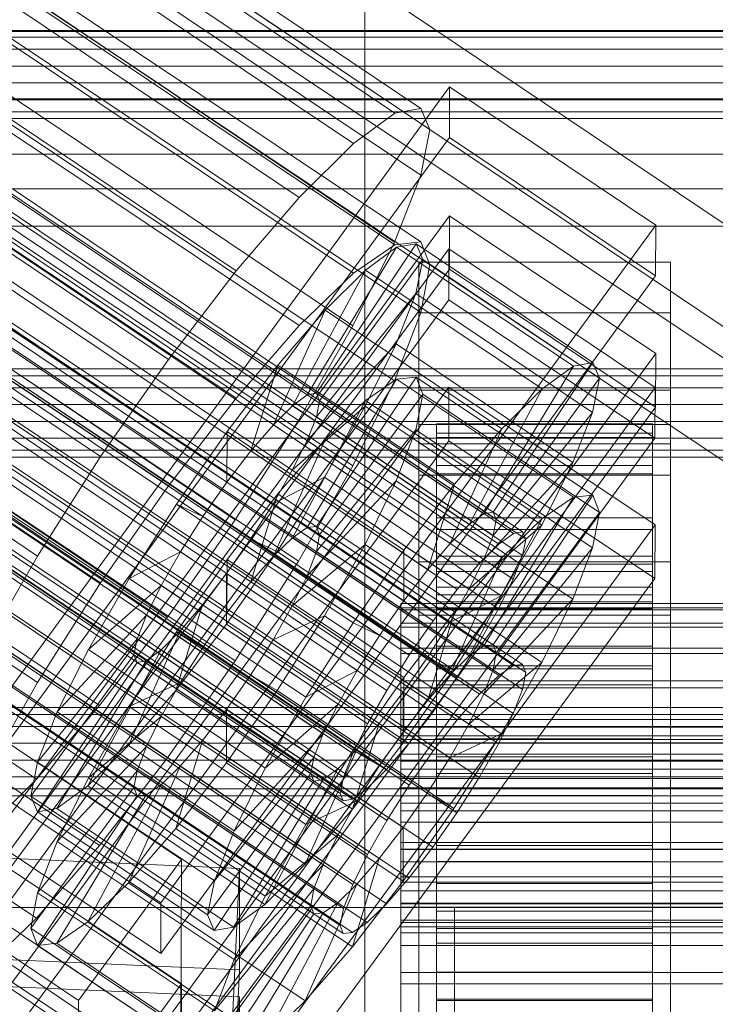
# Model space of a CAD drawing. Header units: millimetres. Extents: x -4395 to 65662, y -65530 to 6847.
# Tile 430 of 656: x -169 to -130, y -33395 to -33341. Entities that reach past the tile are written whole.
import ezdxf

# ---------------------------------------------------------------- set-up
doc = ezdxf.new("R2010")
doc.units = ezdxf.units.MM
for name, color, linetype, lineweight in [('COTAS_O', 1, 'Continuous', 0), ('COTAS_P', 1, 'Continuous', 0), ('frontal_C01', 7, 'Continuous', 0), ('frontal_C01-mix', 7, 'Continuous', 0), ('frontal_C02', 7, 'Continuous', 0), ('frontal_C03', 7, 'Continuous', 0), ('frontal_mezcladora', 7, 'Continuous', 0), ('frontal_secador', 7, 'Continuous', 0)]:
    doc.layers.add(name, color=color, linetype=linetype, lineweight=lineweight)
doc.dimstyles.new('R19_100', dxfattribs={"dimtxt": 250, "dimasz": 150, "dimexe": 150, "dimexo": 80, "dimgap": 100, "dimtad": 1, "dimtih": 1, "dimtoh": 1, "dimdsep": 46, "dimcen": 0.09, "dimadec": 0, "dimazin": 0, "dimtfac": 1, "dimtdec": 4, "dimtofl": 0, "dimtmove": 0, "dimatfit": 3, "dimfxl": 1, "dimtolj": 1, "dimtzin": 0, "dimarcsym": 0})

# ---------------------------------------------------------------- blocks, each defined once
blk = doc.blocks.new('DIM_R33_43')
at = {"layer": 'COTAS_O'}
for p, q in [((-1725, -33700), (-1575, -33655)), ((1725, -33700), (1575, -33655)), ((-1725, -34400), (-1725, -33700)), ((-1725, -33700), (1725, -33700)), ((-1725, -33700), (-1575, -33745)), ((1725, -33700), (1575, -33745)), ((1725, -34400), (1725, -33700))]:
    blk.add_line(p, q, dxfattribs=at)
blk.add_text('3450 O', height=250, dxfattribs=at).set_placement((0, -33600))
blk = doc.blocks.new('DIM_R33_44')
at = {"layer": 'COTAS_P'}
for p, q in [((-150, -32200), (550, -32200)), ((550, -32200), (505, -32350)), ((550, -34800), (550, -32200)), ((550, -32200), (595, -32350)), ((550, -34800), (505, -34650)), ((550, -34800), (595, -34650)), ((-150, -34800), (550, -34800))]:
    blk.add_line(p, q, dxfattribs=at)
blk.add_text('2600 P', height=250, rotation=90, dxfattribs=at).set_placement((450, -33500))
blk = doc.blocks.new('DIM_R33_46')
at = {"layer": 'COTAS_O'}
for p, q in [((-650, -33700), (50, -33700)), ((50, -33700), (5, -33850)), ((50, -34900), (50, -33700)), ((50, -33700), (95, -33850)), ((50, -34900), (5, -34750)), ((50, -34900), (95, -34750)), ((-650, -34900), (50, -34900))]:
    blk.add_line(p, q, dxfattribs=at)
blk.add_text('1200 O', height=250, rotation=90, dxfattribs=at).set_placement((-50, -34300))

msp = doc.modelspace()

# ---------------------------------------------------------------- linework, layer by layer
at = {"layer": 'frontal_C01'}
for p, q in [((-332.629, -33221.933), (-148.32, -33345.802)), ((-331.181, -33221.668), (-146.872, -33345.538)), ((-330.692, -33222.844), (-146.383, -33346.713)), ((-334.938, -33223.619), (-150.629, -33347.489)), ((-355.53, -33225.496), (-141.731, -33369.185)), ((-355.017, -33225.403), (-141.218, -33369.091)), ((-331.197, -33225.379), (-146.887, -33349.249)), ((-356.348, -33226.094), (-142.549, -33369.782)), ((-354.844, -33225.819), (-141.045, -33369.507)), ((-355.022, -33226.717), (-141.224, -33370.406)), ((-337.95, -33226.613), (-153.641, -33350.482)), ((-357.415, -33227.155), (-143.617, -33370.843)), ((-355.541, -33228.037), (-141.742, -33371.725)), ((-358.659, -33228.606), (-144.861, -33372.295)), ((-332.659, -33229.102), (-148.35, -33352.971)), ((-356.363, -33229.686), (-142.565, -33373.375)), ((-146.196, -33374.038), (-359.995, -33230.35)), ((-341.461, -33230.71), (-157.152, -33354.579)), ((-357.434, -33231.554), (-143.635, -33375.243)), ((-361.332, -33232.266), (-147.533, -33375.955)), ((-358.68, -33233.514), (-144.881, -33377.202)), ((-334.981, -33233.758), (-150.672, -33357.627)), ((-362.578, -33234.225), (-148.779, -33377.914)), ((-360.017, -33235.43), (-146.218, -33379.119)), ((-160.922, -33359.5), (-345.231, -33235.63)), ((-363.648, -33236.094), (-149.85, -33379.782)), ((-361.352, -33237.174), (-147.554, -33380.862)), ((-364.471, -33237.743), (-150.672, -33381.432)), ((-362.596, -33238.625), (-148.798, -33382.314)), ((-364.989, -33239.062), (-151.191, -33382.751)), ((-338.003, -33239.03), (-153.694, -33362.9)), ((-365.168, -33239.961), (-151.369, -33383.649)), ((-363.664, -33239.686), (-149.865, -33383.374)), ((-364.995, -33240.377), (-151.196, -33384.066)), ((-364.482, -33240.284), (-150.683, -33383.972)), ((-349.002, -33241.039), (-164.693, -33364.909)), ((-341.52, -33244.56), (-157.211, -33368.429)), ((-352.519, -33246.569), (-168.21, -33370.438)), ((-345.291, -33249.969), (-160.982, -33373.838)), ((-349.061, -33254.889), (-164.752, -33378.759)), ((-352.572, -33258.986), (-168.263, -33382.855)), ((-130, -33351.95), (-228.298, -33285.886)), ((-228.298, -33291.645), (-130, -33357.709)), ((-425, -33341.25), (425, -33341.25)), ((-172.809, -33382.034), (-145.277, -33344.323)), ((-145.289, -33347.146), (-145.277, -33344.323)), ((-145.277, -33344.323), (-133.809, -33352.03)), ((-148.32, -33345.802), (-146.872, -33345.538)), ((-146.872, -33345.538), (-146.383, -33346.713)), ((-150.629, -33347.489), (-148.32, -33345.802)), ((-146.383, -33346.713), (-146.887, -33349.249)), ((-145.289, -33347.146), (-172.821, -33384.857)), ((-133.821, -33354.853), (-145.289, -33347.146)), ((-153.641, -33350.482), (-150.629, -33347.489)), ((-146.887, -33349.249), (-148.35, -33352.971)), ((-157.152, -33354.579), (-153.641, -33350.482)), ((-133.809, -33352.03), (-161.341, -33389.742)), ((-133.809, -33352.03), (-133.821, -33354.853)), ((-172.847, -33391.066), (-145.315, -33353.355)), ((-153.199, -33361.477), (-148.226, -33353.262)), ((-152.686, -33361.383), (-147.143, -33353.064)), ((-148.35, -33352.971), (-150.672, -33357.627)), ((-148.226, -33353.262), (-149.953, -33354.524)), ((-147.143, -33353.064), (-148.226, -33353.262)), ((-148.226, -33353.262), (-138.396, -33359.868)), ((-147.143, -33353.064), (-137.313, -33359.671)), ((-146.777, -33353.944), (-147.143, -33353.064)), ((-145.327, -33356.178), (-145.315, -33353.355)), ((-145.315, -33353.355), (-133.847, -33361.063)), ((-152.513, -33361.8), (-146.777, -33353.944)), ((-147.155, -33355.84), (-146.777, -33353.944)), ((-146.777, -33353.944), (-136.948, -33360.55)), ((-147, -33356.907), (-147, -33354.084)), ((-147, -33354.084), (-133, -33354.084)), ((-147, -33400.132), (-147, -33354.084)), ((-133, -33354.084), (-133, -33356.907)), ((-133, -33354.084), (-133, -33400.132)), ((-161.353, -33392.564), (-133.821, -33354.853)), ((-160.922, -33359.5), (-157.152, -33354.579)), ((-154.017, -33362.075), (-149.953, -33354.524)), ((-149.953, -33354.524), (-152.207, -33356.763)), ((-149.953, -33354.524), (-140.123, -33361.13)), ((-152.692, -33362.698), (-147.155, -33355.84)), ((-148.249, -33358.625), (-147.155, -33355.84)), ((-147.155, -33355.84), (-137.325, -33362.447)), ((-145.327, -33356.178), (-172.859, -33393.889)), ((-133.859, -33363.885), (-145.327, -33356.178)), ((-155.085, -33363.136), (-152.207, -33356.763)), ((-152.207, -33356.763), (-154.833, -33359.827)), ((-152.207, -33356.763), (-142.377, -33363.369)), ((-133, -33356.907), (-147, -33356.907)), ((-147, -33356.907), (-147, -33402.955)), ((-133, -33402.955), (-133, -33356.907)), ((-150.672, -33357.627), (-153.694, -33362.9)), ((-153.21, -33364.017), (-148.249, -33358.625)), ((-149.985, -33362.108), (-148.249, -33358.625)), ((-148.249, -33358.625), (-138.419, -33365.231)), ((-164.693, -33364.909), (-160.922, -33359.5)), ((-154.833, -33359.827), (-157.653, -33363.508)), ((-156.329, -33364.587), (-154.833, -33359.827)), ((-154.833, -33359.827), (-145.003, -33366.434)), ((-138.396, -33359.868), (-143.369, -33368.084)), ((-137.313, -33359.671), (-142.856, -33367.99)), ((-140.123, -33361.13), (-138.396, -33359.868)), ((-138.396, -33359.868), (-137.313, -33359.671)), ((-137.313, -33359.671), (-136.948, -33360.55)), ((-133.847, -33361.063), (-161.379, -33398.774)), ((-136.948, -33360.55), (-142.683, -33368.406)), ((-136.948, -33360.55), (-137.325, -33362.447)), ((-133.847, -33361.063), (-133.859, -33363.885)), ((-154.017, -33362.075), (-153.199, -33361.477)), ((-153.199, -33361.477), (-152.686, -33361.383)), ((-143.369, -33368.084), (-153.199, -33361.477)), ((-142.856, -33367.99), (-152.686, -33361.383)), ((-152.686, -33361.383), (-152.513, -33361.8)), ((-140.123, -33361.13), (-144.188, -33368.681)), ((-142.377, -33363.369), (-140.123, -33361.13)), ((-155.085, -33363.136), (-154.017, -33362.075)), ((-154.033, -33365.667), (-149.985, -33362.108)), ((-144.188, -33368.681), (-154.017, -33362.075)), ((-152.513, -33361.8), (-152.692, -33362.698)), ((-142.683, -33368.406), (-152.513, -33361.8)), ((-152.246, -33366.052), (-149.985, -33362.108)), ((-149.985, -33362.108), (-140.156, -33368.714)), ((-152.692, -33362.698), (-153.21, -33364.017)), ((-142.862, -33369.305), (-152.692, -33362.698)), ((-137.325, -33362.447), (-142.862, -33369.305)), ((-137.325, -33362.447), (-138.419, -33365.231)), ((-153.694, -33362.9), (-157.211, -33368.429)), ((-156.329, -33364.587), (-155.085, -33363.136)), ((-145.255, -33369.742), (-155.085, -33363.136)), ((-147, -33365.939), (-147, -33363.116)), ((-147, -33363.116), (-133, -33363.116)), ((-147, -33409.164), (-147, -33363.116)), ((-146, -33373.079), (-146, -33363.082)), ((-146, -33363.082), (-146, -33363.609)), ((-146, -33363.082), (-134, -33363.082)), ((-146, -33363.849), (-146, -33363.082)), ((-134, -33363.609), (-134, -33363.082)), ((-134, -33363.082), (-134, -33373.079)), ((-134, -33363.082), (-134, -33363.849)), ((-133, -33363.116), (-133, -33365.939)), ((-133, -33363.116), (-133, -33409.164)), ((-157.653, -33363.508), (-160.474, -33367.554)), ((-157.653, -33363.508), (-157.665, -33366.331)), ((-147.823, -33370.114), (-157.653, -33363.508)), ((-146, -33373.329), (-146, -33363.609)), ((-146, -33363.609), (-146, -33365.395)), ((-146, -33363.609), (-134, -33363.609)), ((-142.377, -33363.369), (-145.255, -33369.742)), ((-145.003, -33366.434), (-142.377, -33363.369)), ((-134, -33365.395), (-134, -33363.609)), ((-134, -33363.609), (-134, -33373.329)), ((-161.391, -33401.596), (-133.859, -33363.885)), ((-153.21, -33364.017), (-154.033, -33365.667)), ((-143.38, -33370.624), (-153.21, -33364.017)), ((-146, -33373.442), (-146, -33363.849)), ((-146, -33363.849), (-134, -33363.849)), ((-146, -33365.858), (-146, -33363.849)), ((-134, -33363.849), (-134, -33373.442)), ((-134, -33363.849), (-134, -33365.858)), ((-168.21, -33370.438), (-164.693, -33364.909)), ((-157.665, -33366.331), (-156.329, -33364.587)), ((-146.499, -33371.193), (-156.329, -33364.587)), ((-146, -33374.175), (-146, -33365.395)), ((-146, -33365.395), (-146, -33368.318)), ((-146, -33365.395), (-134, -33365.395)), ((-138.419, -33365.231), (-143.38, -33370.624)), ((-138.419, -33365.231), (-140.156, -33368.714)), ((-134, -33368.318), (-134, -33365.395)), ((-134, -33365.395), (-134, -33374.175)), ((-154.033, -33365.667), (-155.103, -33367.535)), ((-144.203, -33372.274), (-154.033, -33365.667)), ((-133, -33365.939), (-147, -33365.939)), ((-147, -33365.939), (-147, -33411.987)), ((-146, -33374.394), (-146, -33365.858)), ((-146, -33365.858), (-134, -33365.858)), ((-146, -33368.972), (-146, -33365.858)), ((-134, -33365.858), (-134, -33374.394)), ((-134, -33365.858), (-134, -33368.972)), ((-133, -33411.987), (-133, -33365.939)), ((-159.001, -33368.247), (-157.665, -33366.331)), ((-157.665, -33366.331), (-147.835, -33372.937)), ((-155.103, -33367.535), (-152.246, -33366.052)), ((-154.877, -33370.187), (-152.246, -33366.052)), ((-152.246, -33366.052), (-142.416, -33372.658)), ((-147.823, -33370.114), (-145.003, -33366.434)), ((-145.003, -33366.434), (-146.499, -33371.193)), ((-160.474, -33367.554), (-163.105, -33371.69)), ((-159.001, -33368.247), (-160.474, -33367.554)), ((-160.474, -33367.554), (-150.644, -33374.161)), ((-155.103, -33367.535), (-156.35, -33369.495)), ((-145.274, -33374.142), (-155.103, -33367.535)), ((-143.369, -33368.084), (-144.188, -33368.681)), ((-142.856, -33367.99), (-143.369, -33368.084)), ((-142.683, -33368.406), (-142.856, -33367.99)), ((-157.211, -33368.429), (-160.982, -33373.838)), ((-160.247, -33370.206), (-159.001, -33368.247)), ((-149.171, -33374.854), (-159.001, -33368.247)), ((-146, -33375.559), (-146, -33368.318)), ((-146, -33368.318), (-146, -33372.178)), ((-146, -33368.318), (-134, -33368.318)), ((-144.188, -33368.681), (-145.255, -33369.742)), ((-140.156, -33368.714), (-144.203, -33372.274)), ((-142.862, -33369.305), (-142.683, -33368.406)), ((-140.156, -33368.714), (-142.416, -33372.658)), ((-134, -33372.178), (-134, -33368.318)), ((-134, -33368.318), (-134, -33375.559)), ((-146, -33375.869), (-146, -33368.972)), ((-146, -33368.972), (-134, -33368.972)), ((-146, -33372.98), (-146, -33368.972)), ((-143.38, -33370.624), (-142.862, -33369.305)), ((-142.549, -33369.782), (-141.731, -33369.185)), ((-141.731, -33369.185), (-141.218, -33369.091)), ((-141.218, -33369.091), (-141.045, -33369.507)), ((-134, -33368.972), (-134, -33375.869)), ((-134, -33368.972), (-134, -33372.98)), ((-156.35, -33369.495), (-157.686, -33371.411)), ((-156.35, -33369.495), (-154.877, -33370.187)), ((-146.52, -33376.101), (-156.35, -33369.495)), ((-145.255, -33369.742), (-146.499, -33371.193)), ((-143.617, -33370.843), (-142.549, -33369.782)), ((-141.045, -33369.507), (-141.224, -33370.406)), ((-160.247, -33370.206), (-163.105, -33371.69)), ((-161.318, -33372.075), (-160.247, -33370.206)), ((-150.417, -33376.813), (-160.247, -33370.206)), ((-157.698, -33374.234), (-154.877, -33370.187)), ((-154.877, -33370.187), (-145.047, -33376.794)), ((-150.644, -33374.161), (-147.823, -33370.114)), ((-147.835, -33372.937), (-147.823, -33370.114)), ((-141.224, -33370.406), (-141.742, -33371.725)), ((-171.232, -33375.71), (-168.21, -33370.438)), ((-144.861, -33372.295), (-143.617, -33370.843)), ((-144.203, -33372.274), (-143.38, -33370.624)), ((-157.686, -33371.411), (-159.022, -33373.155)), ((-157.686, -33371.411), (-157.698, -33374.234)), ((-147.856, -33378.018), (-157.686, -33371.411)), ((-146.499, -33371.193), (-147.835, -33372.937)), ((-163.105, -33371.69), (-165.365, -33375.634)), ((-163.105, -33371.69), (-153.275, -33378.297)), ((-141.742, -33371.725), (-142.565, -33373.375)), ((-161.318, -33372.075), (-165.365, -33375.634)), ((-162.14, -33373.724), (-161.318, -33372.075)), ((-151.488, -33378.681), (-161.318, -33372.075)), ((-146.196, -33374.038), (-144.861, -33372.295)), ((-146, -33377.388), (-146, -33372.178)), ((-146, -33372.178), (-146, -33376.713)), ((-146, -33372.178), (-134, -33372.178)), ((-145.274, -33374.142), (-144.203, -33372.274)), ((-134, -33376.713), (-134, -33372.178)), ((-134, -33372.178), (-134, -33377.388)), ((-147.835, -33372.937), (-149.171, -33374.854)), ((-148, -33373.442), (-148, -33373.079)), ((-148, -33373.079), (-148, -33373.329)), ((-148, -33373.079), (148, -33373.079)), ((-146, -33377.767), (-146, -33372.98)), ((-146, -33372.98), (-134, -33372.98)), ((-146, -33377.607), (-146, -33372.98)), ((-146, -33373.329), (-146, -33373.079)), ((-134, -33373.079), (-146, -33373.079)), ((-146, -33373.079), (-146, -33373.442)), ((-142.416, -33372.658), (-145.274, -33374.142)), ((-142.416, -33372.658), (-145.047, -33376.794)), ((-134, -33372.98), (-134, -33377.767)), ((-134, -33372.98), (-134, -33377.607)), ((-134, -33373.079), (-134, -33373.329)), ((-134, -33373.442), (-134, -33373.079)), ((-159.022, -33373.155), (-160.518, -33377.914)), ((-159.022, -33373.155), (-160.266, -33374.606)), ((-149.192, -33379.761), (-159.022, -33373.155)), ((-148, -33373.329), (-148, -33374.175)), ((-148, -33373.329), (148, -33373.329)), ((-148, -33374.394), (-148, -33373.442)), ((-148, -33373.442), (148, -33373.442)), ((-146, -33374.175), (-146, -33373.329)), ((-134, -33373.329), (-146, -33373.329)), ((-134, -33373.442), (-146, -33373.442)), ((-146, -33373.442), (-146, -33374.394)), ((-142.565, -33373.375), (-143.635, -33375.243)), ((-134, -33373.329), (-134, -33374.175)), ((-134, -33374.394), (-134, -33373.442)), ((-162.14, -33373.724), (-167.102, -33379.117)), ((-160.982, -33373.838), (-164.752, -33378.759)), ((-162.659, -33375.043), (-162.14, -33373.724)), ((-152.311, -33380.331), (-162.14, -33373.724)), ((-160.518, -33377.914), (-157.698, -33374.234)), ((-157.698, -33374.234), (-147.868, -33380.84)), ((-153.275, -33378.297), (-150.644, -33374.161)), ((-150.644, -33374.161), (-149.171, -33374.854)), ((-148, -33374.175), (-148, -33375.559)), ((-148, -33374.175), (148, -33374.175)), ((-147.533, -33375.955), (-146.196, -33374.038)), ((-146.52, -33376.101), (-145.274, -33374.142)), ((-146, -33375.559), (-146, -33374.175)), ((-134, -33374.175), (-146, -33374.175)), ((-134, -33374.175), (-134, -33375.559)), ((-160.266, -33374.606), (-163.144, -33380.979)), ((-160.266, -33374.606), (-161.333, -33375.667)), ((-150.436, -33381.213), (-160.266, -33374.606)), ((-148, -33375.869), (-148, -33374.394)), ((-148, -33374.394), (148, -33374.394)), ((-134, -33374.394), (-146, -33374.394)), ((-146, -33374.394), (-146, -33375.869)), ((-134, -33375.869), (-134, -33374.394)), ((-162.659, -33375.043), (-168.196, -33381.902)), ((-162.837, -33375.942), (-162.659, -33375.043)), ((-152.829, -33381.65), (-162.659, -33375.043)), ((-149.171, -33374.854), (-150.417, -33376.813)), ((-143.635, -33375.243), (-144.881, -33377.202)), ((-165.365, -33375.634), (-167.102, -33379.117)), ((-161.333, -33375.667), (-165.397, -33383.218)), ((-165.365, -33375.634), (-155.535, -33382.24)), ((-161.333, -33375.667), (-162.151, -33376.265)), ((-151.503, -33382.273), (-161.333, -33375.667)), ((-148, -33375.559), (-148, -33377.388)), ((-148, -33375.559), (148, -33375.559)), ((-148, -33377.767), (-148, -33375.869)), ((-148, -33375.869), (148, -33375.869)), ((-146, -33377.388), (-146, -33375.559)), ((-134, -33375.559), (-146, -33375.559)), ((-134, -33375.869), (-146, -33375.869)), ((-146, -33375.869), (-146, -33377.767)), ((-134, -33375.559), (-134, -33377.388)), ((-134, -33377.767), (-134, -33375.869)), ((-162.837, -33375.942), (-168.573, -33383.798)), ((-162.664, -33376.358), (-168.208, -33384.678)), ((-162.151, -33376.265), (-167.125, -33384.48)), ((-162.664, -33376.358), (-162.837, -33375.942)), ((-153.008, -33382.548), (-162.837, -33375.942)), ((-162.151, -33376.265), (-162.664, -33376.358)), ((-152.835, -33382.965), (-162.664, -33376.358)), ((-152.321, -33382.871), (-162.151, -33376.265)), ((-148.779, -33377.914), (-147.533, -33375.955)), ((-147.856, -33378.018), (-146.52, -33376.101)), ((-145.047, -33376.794), (-146.52, -33376.101)), ((-153.275, -33378.297), (-150.417, -33376.813)), ((-150.417, -33376.813), (-151.488, -33378.681)), ((-145.047, -33376.794), (-147.868, -33380.84)), ((-146, -33376.713), (-146, -33379.536)), ((-134, -33376.713), (-146, -33376.713)), ((-146, -33376.713), (-146, -33381.614)), ((-134, -33379.536), (-134, -33376.713)), ((-134, -33381.614), (-134, -33376.713)), ((-148, -33377.388), (-148, -33379.536)), ((-148, -33377.388), (148, -33377.388)), ((-144.881, -33377.202), (-146.218, -33379.119)), ((-146, -33379.536), (-146, -33377.388)), ((-134, -33377.388), (-146, -33377.388)), ((-134, -33377.388), (-134, -33379.536)), ((-163.144, -33380.979), (-160.518, -33377.914)), ((-160.518, -33377.914), (-150.688, -33384.521)), ((-149.85, -33379.782), (-148.779, -33377.914)), ((-149.192, -33379.761), (-147.856, -33378.018)), ((-148, -33379.959), (-148, -33377.767)), ((-148, -33377.767), (148, -33377.767)), ((-147.868, -33380.84), (-147.856, -33378.018)), ((-146, -33379.959), (-146, -33377.607)), ((-146, -33377.607), (-134, -33377.607)), ((-146, -33382.539), (-146, -33377.607)), ((-134, -33377.767), (-146, -33377.767)), ((-146, -33377.767), (-146, -33379.959)), ((-134, -33377.607), (-134, -33379.959)), ((-134, -33377.607), (-134, -33382.539)), ((-134, -33379.959), (-134, -33377.767)), ((-155.535, -33382.24), (-153.275, -33378.297)), ((-164.752, -33378.759), (-168.263, -33382.855)), ((-167.102, -33379.117), (-168.196, -33381.902)), ((-167.102, -33379.117), (-157.272, -33385.723)), ((-155.535, -33382.24), (-151.488, -33378.681)), ((-151.488, -33378.681), (-152.311, -33380.331)), ((-146.218, -33379.119), (-147.554, -33380.862)), ((-171.658, -33379.616), (-160.19, -33387.324)), ((-148, -33379.536), (-148, -33381.857)), ((148, -33379.536), (-148, -33379.536)), ((-146, -33379.536), (-134, -33379.536)), ((-146, -33381.857), (-146, -33379.536)), ((-134, -33379.536), (-134, -33381.857)), ((-150.688, -33384.521), (-149.192, -33379.761)), ((-150.672, -33381.432), (-149.85, -33379.782)), ((-150.436, -33381.213), (-149.192, -33379.761)), ((-148, -33382.295), (-148, -33379.959)), ((-148, -33379.959), (148, -33379.959)), ((-134, -33379.959), (-146, -33379.959)), ((-146, -33379.959), (-146, -33382.295)), ((-134, -33382.295), (-134, -33379.959)), ((-157.272, -33385.723), (-152.311, -33380.331)), ((-152.311, -33380.331), (-152.829, -33381.65)), ((-165.397, -33383.218), (-163.144, -33380.979)), ((-163.144, -33380.979), (-153.314, -33387.585)), ((-153.314, -33387.585), (-150.436, -33381.213)), ((-151.503, -33382.273), (-150.436, -33381.213)), ((-147.868, -33380.84), (-150.688, -33384.521)), ((-147.554, -33380.862), (-148.798, -33382.314)), ((-168.196, -33381.902), (-168.573, -33383.798)), ((-168.196, -33381.902), (-158.366, -33388.508)), ((-158.366, -33388.508), (-152.829, -33381.65)), ((-152.829, -33381.65), (-153.008, -33382.548)), ((-151.191, -33382.751), (-150.672, -33381.432)), ((-148, -33381.857), (-148, -33384.193)), ((-148, -33381.857), (148, -33381.857)), ((-146, -33381.857), (-146, -33381.614)), ((-146, -33381.614), (-146, -33386.546)), ((-146, -33381.614), (-134, -33381.614)), ((-146, -33384.193), (-146, -33381.857)), ((-134, -33381.857), (-146, -33381.857)), ((-134, -33386.546), (-134, -33381.614)), ((-134, -33381.614), (-134, -33381.857)), ((-134, -33381.857), (-134, -33384.193)), ((-161.341, -33389.742), (-172.809, -33382.034)), ((-157.272, -33385.723), (-155.535, -33382.24)), ((-155.567, -33389.825), (-151.503, -33382.273)), ((-152.321, -33382.871), (-151.503, -33382.273)), ((-148.798, -33382.314), (-149.865, -33383.374)), ((-148, -33384.616), (-148, -33382.295)), ((-148, -33382.295), (148, -33382.295)), ((-146, -33382.295), (-146, -33382.539)), ((-134, -33382.295), (-146, -33382.295)), ((-146, -33382.295), (-146, -33384.616)), ((-134, -33382.539), (-134, -33382.295)), ((-134, -33384.616), (-134, -33382.295)), ((-168.263, -33382.855), (-171.275, -33385.849)), ((-158.743, -33390.405), (-153.008, -33382.548)), ((-158.378, -33391.284), (-152.835, -33382.965)), ((-157.295, -33391.086), (-152.321, -33382.871)), ((-153.008, -33382.548), (-152.835, -33382.965)), ((-152.835, -33382.965), (-152.321, -33382.871)), ((-151.369, -33383.649), (-151.191, -33382.751)), ((-146, -33382.539), (-134, -33382.539)), ((-146, -33387.439), (-146, -33382.539)), ((-134, -33382.539), (-134, -33387.439)), ((-167.125, -33384.48), (-165.397, -33383.218)), ((-165.397, -33383.218), (-155.567, -33389.825)), ((-149.865, -33383.374), (-150.683, -33383.972)), ((-168.573, -33383.798), (-168.208, -33384.678)), ((-168.573, -33383.798), (-158.743, -33390.405)), ((-151.196, -33384.066), (-151.369, -33383.649)), ((-150.683, -33383.972), (-151.196, -33384.066)), ((-168.208, -33384.678), (-167.125, -33384.48)), ((-167.125, -33384.48), (-157.295, -33391.086)), ((-150.688, -33384.521), (-153.314, -33387.585)), ((-148, -33384.193), (-148, -33386.385)), ((-148, -33384.193), (148, -33384.193)), ((-148, -33386.765), (-148, -33384.616)), ((-148, -33384.616), (148, -33384.616)), ((-146, -33386.385), (-146, -33384.193)), ((-146, -33384.193), (-146, -33386.546)), ((-134, -33384.193), (-146, -33384.193)), ((-146, -33384.616), (-146, -33387.439)), ((-134, -33384.616), (-146, -33384.616)), ((-146, -33384.616), (-146, -33386.765)), ((-134, -33386.546), (-134, -33384.193)), ((-134, -33384.193), (-134, -33386.385)), ((-134, -33387.439), (-134, -33384.616)), ((-134, -33386.765), (-134, -33384.616)), ((-172.821, -33384.857), (-161.353, -33392.564)), ((-168.208, -33384.678), (-158.378, -33391.284)), ((-158.366, -33388.508), (-157.272, -33385.723)), ((-148, -33386.385), (-148, -33388.283)), ((-148, -33386.385), (148, -33386.385)), ((-148, -33388.593), (-148, -33386.765)), ((-148, -33386.765), (148, -33386.765)), ((-146, -33388.283), (-146, -33386.385)), ((-146, -33386.385), (-146, -33391.173)), ((-134, -33386.385), (-146, -33386.385)), ((-146, -33386.546), (-146, -33391.173)), ((-146, -33386.546), (-134, -33386.546)), ((-146, -33386.765), (-146, -33391.974)), ((-134, -33386.765), (-146, -33386.765)), ((-146, -33386.765), (-146, -33388.593)), ((-134, -33391.173), (-134, -33386.385)), ((-134, -33386.385), (-134, -33388.283)), ((-134, -33391.173), (-134, -33386.546)), ((-134, -33391.974), (-134, -33386.765)), ((-134, -33388.593), (-134, -33386.765)), ((-174.943, -33387.023), (-156.962, -33387.819)), ((-160.19, -33387.324), (-165.926, -33395.18)), ((-160.19, -33387.324), (-160.247, -33400.872)), ((-165.926, -33395.18), (-177.394, -33387.473)), ((-156.962, -33387.819), (-159.83, -33447.383)), ((-156.962, -33387.819), (-156.962, -33393.466)), ((-153.314, -33387.585), (-155.567, -33389.825)), ((-146, -33387.439), (-134, -33387.439)), ((-146, -33391.974), (-146, -33387.439)), ((-134, -33387.439), (-134, -33391.974)), ((-148, -33388.283), (-148, -33389.759)), ((-148, -33388.283), (148, -33388.283)), ((-146, -33389.759), (-146, -33388.283)), ((-146, -33388.283), (-146, -33395.18)), ((-134, -33388.283), (-146, -33388.283)), ((-134, -33395.18), (-134, -33388.283)), ((-134, -33388.283), (-134, -33389.759)), ((-158.743, -33390.405), (-158.366, -33388.508)), ((-148, -33389.978), (-148, -33388.593)), ((-148, -33388.593), (148, -33388.593)), ((-146, -33388.593), (-146, -33395.834)), ((-134, -33388.593), (-146, -33388.593)), ((-146, -33388.593), (-146, -33389.978)), ((-134, -33395.834), (-134, -33388.593)), ((-134, -33389.978), (-134, -33388.593)), ((-161.353, -33392.564), (-161.341, -33389.742)), ((-155.567, -33389.825), (-157.295, -33391.086)), ((-148, -33389.759), (-148, -33390.71)), ((-148, -33389.759), (148, -33389.759)), ((-148, -33390.824), (-148, -33389.978)), ((-148, -33389.978), (148, -33389.978)), ((-146, -33390.71), (-146, -33389.759)), ((-146, -33389.759), (-146, -33398.295)), ((-134, -33389.759), (-146, -33389.759)), ((-146, -33389.978), (-146, -33398.757)), ((-134, -33389.978), (-146, -33389.978)), ((-146, -33389.978), (-146, -33390.824)), ((-134, -33398.295), (-134, -33389.759)), ((-134, -33389.759), (-134, -33390.71)), ((-134, -33398.757), (-134, -33389.978)), ((-134, -33390.824), (-134, -33389.978)), ((-158.378, -33391.284), (-158.743, -33390.405)), ((-161.379, -33398.774), (-172.847, -33391.066)), ((-157.295, -33391.086), (-158.378, -33391.284)), ((-148, -33390.71), (-148, -33391.074)), ((-148, -33390.71), (148, -33390.71)), ((-148, -33391.074), (-148, -33390.824)), ((-148, -33390.824), (148, -33390.824)), ((-148, -33391.074), (148, -33391.074)), ((-146, -33391.074), (-146, -33390.71)), ((-146, -33390.71), (-146, -33400.304)), ((-134, -33390.71), (-146, -33390.71)), ((-146, -33390.824), (-146, -33400.543)), ((-134, -33390.824), (-146, -33390.824)), ((-146, -33390.824), (-146, -33391.074)), ((-146, -33391.074), (-146, -33401.071)), ((-134, -33391.074), (-146, -33391.074)), ((-146, -33391.173), (-146, -33395.18)), ((-146, -33391.173), (-134, -33391.173)), ((-134, -33400.304), (-134, -33390.71)), ((-134, -33390.71), (-134, -33391.074)), ((-134, -33400.543), (-134, -33390.824)), ((-134, -33391.074), (-134, -33390.824)), ((-134, -33401.071), (-134, -33391.074)), ((-134, -33395.18), (-134, -33391.173)), ((-146, -33391.974), (-134, -33391.974)), ((-146, -33395.834), (-146, -33391.974)), ((-134, -33391.974), (-134, -33395.834)), ((-156.962, -33393.466), (-174.943, -33392.669)), ((-160.247, -33400.872), (-171.715, -33393.164)), ((-159.83, -33453.029), (-156.962, -33393.466)), ((-165.983, -33408.728), (-165.926, -33395.18)), ((-146, -33395.18), (-146, -33398.295)), ((-146, -33395.18), (-134, -33395.18)), ((-134, -33398.295), (-134, -33395.18))]:
    msp.add_line(p, q, dxfattribs=at)
at = {"layer": 'frontal_C01-mix'}
msp.add_line((-150, -33315), (-150, -33700), dxfattribs=at)
at = {"layer": 'frontal_C02'}
for p, q in [((-332.629, -33229.864), (-148.32, -33353.118)), ((-331.181, -33229.706), (-146.872, -33352.961)), ((-330.692, -33230.989), (-146.383, -33354.244)), ((-334.938, -33231.451), (-150.629, -33354.706)), ((-355.53, -33233.55), (-141.731, -33376.525)), ((-355.017, -33233.494), (-141.218, -33376.47)), ((-354.844, -33233.949), (-141.045, -33376.924)), ((-331.197, -33233.625), (-146.887, -33356.88)), ((-356.348, -33234.113), (-142.549, -33377.088)), ((-337.95, -33234.361), (-153.641, -33357.615)), ((-355.022, -33234.883), (-141.224, -33377.858)), ((-357.415, -33235.143), (-143.617, -33378.119)), ((-358.659, -33236.572), (-144.861, -33379.548)), ((-355.541, -33236.233), (-141.742, -33379.208)), ((-332.659, -33237.434), (-148.35, -33360.689)), ((-146.196, -33381.277), (-359.995, -33238.302)), ((-356.363, -33237.906), (-142.565, -33380.882)), ((-341.461, -33238.393), (-157.152, -33361.648)), ((-357.434, -33239.79), (-143.635, -33382.765)), ((-361.332, -33240.214), (-147.533, -33383.189)), ((-362.578, -33242.179), (-148.779, -33385.154)), ((-358.68, -33241.754), (-144.881, -33384.73)), ((-334.981, -33242.158), (-150.672, -33365.412)), ((-160.922, -33366.529), (-345.231, -33243.274)), ((-360.017, -33243.667), (-146.218, -33386.642)), ((-363.648, -33244.062), (-149.85, -33387.038)), ((-361.352, -33245.396), (-147.554, -33388.372)), ((-364.471, -33245.736), (-150.672, -33388.711)), ((-364.989, -33247.086), (-151.191, -33390.061)), ((-362.596, -33246.825), (-148.798, -33389.8)), ((-338.003, -33247.473), (-153.694, -33370.728)), ((-365.168, -33248.02), (-151.369, -33390.995)), ((-363.664, -33247.856), (-149.865, -33390.831)), ((-364.995, -33248.474), (-151.196, -33391.45)), ((-364.482, -33248.418), (-150.683, -33391.394)), ((-349.002, -33248.671), (-164.693, -33371.926)), ((-341.52, -33253.018), (-157.211, -33376.273)), ((-352.519, -33254.216), (-168.21, -33377.471)), ((-345.291, -33258.415), (-160.982, -33381.67)), ((-349.061, -33263.296), (-164.752, -33386.551)), ((-352.572, -33267.329), (-168.263, -33390.583)), ((-130, -33359.453), (-228.298, -33293.718)), ((-228.298, -33299.448), (-130, -33365.184)), ((-172.809, -33389.026), (-145.277, -33351.504)), ((-145.289, -33354.485), (-145.277, -33351.504)), ((-145.277, -33351.504), (-133.809, -33359.173)), ((-150.629, -33354.706), (-148.32, -33353.118)), ((-148.32, -33353.118), (-146.872, -33352.961)), ((-146.872, -33352.961), (-146.383, -33354.244)), ((-145.289, -33354.485), (-172.821, -33392.007)), ((-146.383, -33354.244), (-146.887, -33356.88)), ((-133.821, -33362.154), (-145.289, -33354.485)), ((-153.641, -33357.615), (-150.629, -33354.706)), ((-146.887, -33356.88), (-148.35, -33360.689)), ((-157.152, -33361.648), (-153.641, -33357.615)), ((-133.809, -33359.173), (-161.341, -33396.696)), ((-133.809, -33359.173), (-133.821, -33362.154)), ((-152.686, -33368.8), (-147.143, -33360.478)), ((-147.143, -33360.478), (-148.226, -33360.596)), ((-147.143, -33360.478), (-137.313, -33367.052)), ((-146.777, -33361.438), (-147.143, -33360.478)), ((-172.847, -33398.564), (-145.315, -33361.042)), ((-153.199, -33368.856), (-148.226, -33360.596)), ((-148.35, -33360.689), (-150.672, -33365.412)), ((-148.226, -33360.596), (-149.953, -33361.784)), ((-148.226, -33360.596), (-138.396, -33367.17)), ((-145.327, -33364.022), (-145.315, -33361.042)), ((-145.315, -33361.042), (-133.847, -33368.711)), ((-152.513, -33369.255), (-146.777, -33361.438)), ((-147.155, -33363.41), (-146.777, -33361.438)), ((-147, -33364.196), (-147, -33361.216)), ((-147, -33361.216), (-133, -33361.216)), ((-147, -33407.034), (-147, -33361.216)), ((-146.777, -33361.438), (-136.948, -33368.011)), ((-133, -33361.216), (-133, -33364.196)), ((-133, -33361.216), (-133, -33407.034)), ((-161.353, -33399.676), (-133.821, -33362.154)), ((-160.922, -33366.529), (-157.152, -33361.648)), ((-154.017, -33369.419), (-149.953, -33361.784)), ((-149.953, -33361.784), (-152.207, -33363.96)), ((-149.953, -33361.784), (-140.123, -33368.357)), ((-152.692, -33370.189), (-147.155, -33363.41)), ((-148.249, -33366.259), (-147.155, -33363.41)), ((-147.155, -33363.41), (-137.325, -33369.983)), ((-145.327, -33364.022), (-172.859, -33401.545)), ((-155.085, -33370.45), (-152.207, -33363.96)), ((-152.207, -33363.96), (-154.833, -33366.976)), ((-152.207, -33363.96), (-142.377, -33370.533)), ((-133, -33364.196), (-147, -33364.196)), ((-147, -33364.196), (-147, -33410.015)), ((-133.859, -33371.691), (-145.327, -33364.022)), ((-133, -33410.015), (-133, -33364.196)), ((-150.672, -33365.412), (-153.694, -33370.728)), ((-164.693, -33371.926), (-160.922, -33366.529)), ((-153.21, -33371.539), (-148.249, -33366.259)), ((-149.985, -33369.792), (-148.249, -33366.259)), ((-148.249, -33366.259), (-138.419, -33372.833)), ((-154.833, -33366.976), (-157.653, -33370.627)), ((-156.329, -33371.878), (-154.833, -33366.976)), ((-154.833, -33366.976), (-145.003, -33373.55)), ((-137.313, -33367.052), (-142.856, -33375.374)), ((-138.396, -33367.17), (-137.313, -33367.052)), ((-137.313, -33367.052), (-136.948, -33368.011)), ((-138.396, -33367.17), (-143.369, -33375.43)), ((-140.123, -33368.357), (-138.396, -33367.17)), ((-136.948, -33368.011), (-142.683, -33375.829)), ((-136.948, -33368.011), (-137.325, -33369.983)), ((-133.847, -33368.711), (-161.379, -33406.233)), ((-140.123, -33368.357), (-144.188, -33375.992)), ((-142.377, -33370.533), (-140.123, -33368.357)), ((-133.847, -33368.711), (-133.859, -33371.691)), ((-154.017, -33369.419), (-153.199, -33368.856)), ((-153.199, -33368.856), (-152.686, -33368.8)), ((-143.369, -33375.43), (-153.199, -33368.856)), ((-152.513, -33369.255), (-152.692, -33370.189)), ((-142.856, -33375.374), (-152.686, -33368.8)), ((-152.686, -33368.8), (-152.513, -33369.255)), ((-142.683, -33375.829), (-152.513, -33369.255)), ((-155.085, -33370.45), (-154.017, -33369.419)), ((-154.033, -33373.212), (-149.985, -33369.792)), ((-144.188, -33375.992), (-154.017, -33369.419)), ((-152.246, -33373.768), (-149.985, -33369.792)), ((-149.985, -33369.792), (-140.156, -33376.366)), ((-152.692, -33370.189), (-153.21, -33371.539)), ((-142.862, -33376.763), (-152.692, -33370.189)), ((-137.325, -33369.983), (-142.862, -33376.763)), ((-137.325, -33369.983), (-138.419, -33372.833)), ((-157.653, -33370.627), (-160.474, -33374.665)), ((-157.653, -33370.627), (-157.665, -33373.608)), ((-147.823, -33377.201), (-157.653, -33370.627)), ((-153.694, -33370.728), (-157.211, -33376.273)), ((-156.329, -33371.878), (-155.085, -33370.45)), ((-145.255, -33377.023), (-155.085, -33370.45)), ((-147, -33373.734), (-147, -33370.753)), ((-147, -33370.753), (-133, -33370.753)), ((-147, -33416.572), (-147, -33370.753)), ((-146, -33380.437), (-146, -33370.445)), ((-146, -33370.445), (-146, -33370.891)), ((-146, -33370.445), (-134, -33370.445)), ((-146, -33371.293), (-146, -33370.445)), ((-146, -33380.648), (-146, -33370.891)), ((-146, -33370.891), (-146, -33372.601)), ((-146, -33370.891), (-134, -33370.891)), ((-142.377, -33370.533), (-145.255, -33377.023)), ((-145.003, -33373.55), (-142.377, -33370.533)), ((-134, -33370.891), (-134, -33370.445)), ((-134, -33370.445), (-134, -33380.437)), ((-134, -33370.445), (-134, -33371.293)), ((-134, -33372.601), (-134, -33370.891)), ((-134, -33370.891), (-134, -33380.648)), ((-133, -33370.753), (-133, -33373.734)), ((-133, -33370.753), (-133, -33416.572)), ((-146, -33380.838), (-146, -33371.293)), ((-146, -33371.293), (-134, -33371.293)), ((-146, -33373.377), (-146, -33371.293)), ((-134, -33371.293), (-134, -33380.838)), ((-134, -33371.293), (-134, -33373.377)), ((-168.21, -33377.471), (-164.693, -33371.926)), ((-161.391, -33409.214), (-133.859, -33371.691)), ((-157.665, -33373.608), (-156.329, -33371.878)), ((-146.499, -33378.452), (-156.329, -33371.878)), ((-153.21, -33371.539), (-154.033, -33373.212)), ((-143.38, -33378.112), (-153.21, -33371.539)), ((-146, -33381.458), (-146, -33372.601)), ((-146, -33372.601), (-146, -33375.457)), ((-146, -33372.601), (-134, -33372.601)), ((-134, -33375.457), (-134, -33372.601)), ((-134, -33372.601), (-134, -33381.458)), ((-138.419, -33372.833), (-143.38, -33378.112)), ((-138.419, -33372.833), (-140.156, -33376.366)), ((-159.001, -33375.52), (-157.665, -33373.608)), ((-157.665, -33373.608), (-147.835, -33380.182)), ((-154.033, -33373.212), (-155.103, -33375.096)), ((-144.203, -33379.786), (-154.033, -33373.212)), ((-147.823, -33377.201), (-145.003, -33373.55)), ((-145.003, -33373.55), (-146.499, -33378.452)), ((-146, -33381.825), (-146, -33373.377)), ((-146, -33373.377), (-134, -33373.377)), ((-146, -33376.554), (-146, -33373.377)), ((-134, -33373.377), (-134, -33381.825)), ((-134, -33373.377), (-134, -33376.554)), ((-155.103, -33375.096), (-152.246, -33373.768)), ((-154.877, -33377.916), (-152.246, -33373.768)), ((-152.246, -33373.768), (-142.416, -33380.342)), ((-133, -33373.734), (-147, -33373.734)), ((-147, -33373.734), (-147, -33419.552)), ((-133, -33419.552), (-133, -33373.734)), ((-160.474, -33374.665), (-163.105, -33378.812)), ((-159.001, -33375.52), (-160.474, -33374.665)), ((-160.474, -33374.665), (-150.644, -33381.238)), ((-155.103, -33375.096), (-156.35, -33377.061)), ((-145.274, -33381.669), (-155.103, -33375.096)), ((-160.247, -33377.485), (-159.001, -33375.52)), ((-149.171, -33382.094), (-159.001, -33375.52)), ((-146, -33382.811), (-146, -33375.457)), ((-146, -33375.457), (-146, -33379.265)), ((-146, -33375.457), (-134, -33375.457)), ((-143.369, -33375.43), (-144.188, -33375.992)), ((-142.856, -33375.374), (-143.369, -33375.43)), ((-142.862, -33376.763), (-142.683, -33375.829)), ((-142.683, -33375.829), (-142.856, -33375.374)), ((-134, -33379.265), (-134, -33375.457)), ((-134, -33375.457), (-134, -33382.811)), ((-157.211, -33376.273), (-160.982, -33381.67)), ((-144.188, -33375.992), (-145.255, -33377.023)), ((-140.156, -33376.366), (-144.203, -33379.786)), ((-140.156, -33376.366), (-142.416, -33380.342)), ((-146, -33383.331), (-146, -33376.554)), ((-146, -33376.554), (-134, -33376.554)), ((-146, -33380.609), (-146, -33376.554)), ((-143.38, -33378.112), (-142.862, -33376.763)), ((-142.549, -33377.088), (-141.731, -33376.525)), ((-141.731, -33376.525), (-141.218, -33376.47)), ((-141.045, -33376.924), (-141.224, -33377.858)), ((-141.218, -33376.47), (-141.045, -33376.924)), ((-134, -33376.554), (-134, -33383.331)), ((-134, -33376.554), (-134, -33380.609)), ((-171.232, -33382.786), (-168.21, -33377.471)), ((-160.247, -33377.485), (-163.105, -33378.812)), ((-161.318, -33379.368), (-160.247, -33377.485)), ((-150.417, -33384.059), (-160.247, -33377.485)), ((-156.35, -33377.061), (-157.686, -33378.973)), ((-156.35, -33377.061), (-154.877, -33377.916)), ((-146.52, -33383.634), (-156.35, -33377.061)), ((-150.644, -33381.238), (-147.823, -33377.201)), ((-147.835, -33380.182), (-147.823, -33377.201)), ((-145.255, -33377.023), (-146.499, -33378.452)), ((-143.617, -33378.119), (-142.549, -33377.088)), ((-157.698, -33381.953), (-154.877, -33377.916)), ((-154.877, -33377.916), (-145.047, -33384.49)), ((-141.224, -33377.858), (-141.742, -33379.208)), ((-146.499, -33378.452), (-147.835, -33380.182)), ((-144.861, -33379.548), (-143.617, -33378.119)), ((-144.203, -33379.786), (-143.38, -33378.112)), ((-163.105, -33378.812), (-165.365, -33382.788)), ((-163.105, -33378.812), (-153.275, -33385.386)), ((-157.686, -33378.973), (-159.022, -33380.702)), ((-157.686, -33378.973), (-157.698, -33381.953)), ((-147.856, -33385.546), (-157.686, -33378.973)), ((-161.318, -33379.368), (-165.365, -33382.788)), ((-162.14, -33381.042), (-161.318, -33379.368)), ((-151.488, -33385.942), (-161.318, -33379.368)), ((-146.196, -33381.277), (-144.861, -33379.548)), ((-146, -33384.615), (-146, -33379.265)), ((-146, -33379.265), (-146, -33383.766)), ((-146, -33379.265), (-134, -33379.265)), ((-141.742, -33379.208), (-142.565, -33380.882)), ((-134, -33383.766), (-134, -33379.265)), ((-134, -33379.265), (-134, -33384.615)), ((-147.835, -33380.182), (-149.171, -33382.094)), ((-145.274, -33381.669), (-144.203, -33379.786)), ((-159.022, -33380.702), (-160.518, -33385.605)), ((-159.022, -33380.702), (-160.266, -33382.131)), ((-149.192, -33387.276), (-159.022, -33380.702)), ((-148, -33380.838), (-148, -33380.437)), ((-148, -33380.437), (-148, -33380.648)), ((-148, -33380.437), (148, -33380.437)), ((-148, -33380.648), (-148, -33381.458)), ((-148, -33380.648), (148, -33380.648)), ((-146, -33380.648), (-146, -33380.437)), ((-134, -33380.437), (-146, -33380.437)), ((-146, -33380.437), (-146, -33380.838)), ((-146, -33385.251), (-146, -33380.609)), ((-146, -33380.609), (-134, -33380.609)), ((-146, -33385.265), (-146, -33380.609)), ((-146, -33381.458), (-146, -33380.648)), ((-134, -33380.648), (-146, -33380.648)), ((-142.416, -33380.342), (-145.274, -33381.669)), ((-142.416, -33380.342), (-145.047, -33384.49)), ((-134, -33380.437), (-134, -33380.648)), ((-134, -33380.838), (-134, -33380.437)), ((-134, -33380.609), (-134, -33385.251)), ((-134, -33380.609), (-134, -33385.265)), ((-134, -33380.648), (-134, -33381.458)), ((-162.14, -33381.042), (-167.102, -33386.322)), ((-162.659, -33382.392), (-162.14, -33381.042)), ((-152.311, -33387.616), (-162.14, -33381.042)), ((-153.275, -33385.386), (-150.644, -33381.238)), ((-150.644, -33381.238), (-149.171, -33382.094)), ((-148, -33381.825), (-148, -33380.838)), ((-148, -33380.838), (148, -33380.838)), ((-147.533, -33383.189), (-146.196, -33381.277)), ((-134, -33380.838), (-146, -33380.838)), ((-146, -33380.838), (-146, -33381.825)), ((-142.565, -33380.882), (-143.635, -33382.765)), ((-134, -33381.825), (-134, -33380.838)), ((-160.982, -33381.67), (-164.752, -33386.551)), ((-148, -33381.458), (-148, -33382.811)), ((-148, -33381.458), (148, -33381.458)), ((-148, -33383.331), (-148, -33381.825)), ((-148, -33381.825), (148, -33381.825)), ((-146.52, -33383.634), (-145.274, -33381.669)), ((-146, -33382.811), (-146, -33381.458)), ((-134, -33381.458), (-146, -33381.458)), ((-134, -33381.825), (-146, -33381.825)), ((-146, -33381.825), (-146, -33383.331)), ((-134, -33381.458), (-134, -33382.811)), ((-134, -33383.331), (-134, -33381.825)), ((-162.659, -33382.392), (-168.196, -33389.171)), ((-160.266, -33382.131), (-163.144, -33388.621)), ((-162.837, -33383.326), (-162.659, -33382.392)), ((-152.829, -33388.965), (-162.659, -33382.392)), ((-160.266, -33382.131), (-161.333, -33383.162)), ((-160.518, -33385.605), (-157.698, -33381.953)), ((-150.436, -33388.705), (-160.266, -33382.131)), ((-157.698, -33381.953), (-147.868, -33388.527)), ((-149.171, -33382.094), (-150.417, -33384.059)), ((-165.365, -33382.788), (-167.102, -33386.322)), ((-165.365, -33382.788), (-155.535, -33389.362)), ((-148, -33382.811), (-148, -33384.615)), ((-148, -33382.811), (148, -33382.811)), ((-146, -33384.615), (-146, -33382.811)), ((-134, -33382.811), (-146, -33382.811)), ((-143.635, -33382.765), (-144.881, -33384.73)), ((-134, -33382.811), (-134, -33384.615)), ((-162.837, -33383.326), (-168.573, -33391.143)), ((-161.333, -33383.162), (-165.397, -33390.797)), ((-162.664, -33383.78), (-162.837, -33383.326)), ((-153.008, -33389.899), (-162.837, -33383.326)), ((-161.333, -33383.162), (-162.151, -33383.725)), ((-151.503, -33389.736), (-161.333, -33383.162)), ((-148.779, -33385.154), (-147.533, -33383.189)), ((-148, -33385.251), (-148, -33383.331)), ((-148, -33383.331), (148, -33383.331)), ((-134, -33383.331), (-146, -33383.331)), ((-146, -33383.331), (-146, -33385.251)), ((-134, -33385.251), (-134, -33383.331)), ((-162.664, -33383.78), (-168.208, -33392.103)), ((-162.151, -33383.725), (-167.125, -33391.985)), ((-162.151, -33383.725), (-162.664, -33383.78)), ((-152.835, -33390.354), (-162.664, -33383.78)), ((-152.321, -33390.298), (-162.151, -33383.725)), ((-153.275, -33385.386), (-150.417, -33384.059)), ((-150.417, -33384.059), (-151.488, -33385.942)), ((-147.856, -33385.546), (-146.52, -33383.634)), ((-145.047, -33384.49), (-146.52, -33383.634)), ((-146, -33383.766), (-146, -33386.747)), ((-134, -33383.766), (-146, -33383.766)), ((-146, -33383.766), (-146, -33388.653)), ((-134, -33386.747), (-134, -33383.766)), ((-134, -33388.653), (-134, -33383.766)), ((-148, -33384.615), (-148, -33386.747)), ((-148, -33384.615), (148, -33384.615)), ((-145.047, -33384.49), (-147.868, -33388.527)), ((-146, -33386.747), (-146, -33384.615)), ((-134, -33384.615), (-146, -33384.615)), ((-134, -33384.615), (-134, -33386.747)), ((-149.85, -33387.038), (-148.779, -33385.154)), ((-144.881, -33384.73), (-146.218, -33386.642)), ((-163.144, -33388.621), (-160.518, -33385.605)), ((-160.518, -33385.605), (-150.688, -33392.178)), ((-155.535, -33389.362), (-153.275, -33385.386)), ((-149.192, -33387.276), (-147.856, -33385.546)), ((-148, -33387.457), (-148, -33385.251)), ((-148, -33385.251), (148, -33385.251)), ((-147.868, -33388.527), (-147.856, -33385.546)), ((-134, -33385.251), (-146, -33385.251)), ((-146, -33385.251), (-146, -33387.457)), ((-146, -33387.457), (-146, -33385.265)), ((-146, -33385.265), (-134, -33385.265)), ((-146, -33390.205), (-146, -33385.265)), ((-134, -33387.457), (-134, -33385.251)), ((-134, -33385.265), (-134, -33387.457)), ((-134, -33385.265), (-134, -33390.205)), ((-155.535, -33389.362), (-151.488, -33385.942)), ((-151.488, -33385.942), (-152.311, -33387.616)), ((-171.658, -33386.569), (-160.19, -33394.238)), ((-164.752, -33386.551), (-168.263, -33390.583)), ((-167.102, -33386.322), (-168.196, -33389.171)), ((-167.102, -33386.322), (-157.272, -33392.895)), ((-148, -33386.747), (-148, -33389.062)), ((148, -33386.747), (-148, -33386.747)), ((-146.218, -33386.642), (-147.554, -33388.372)), ((-146, -33386.747), (-134, -33386.747)), ((-146, -33389.062), (-146, -33386.747)), ((-134, -33386.747), (-134, -33389.062)), ((-150.688, -33392.178), (-149.192, -33387.276)), ((-150.672, -33388.711), (-149.85, -33387.038)), ((-150.436, -33388.705), (-149.192, -33387.276)), ((-157.272, -33392.895), (-152.311, -33387.616)), ((-152.311, -33387.616), (-152.829, -33388.965)), ((-148, -33389.797), (-148, -33387.457)), ((-148, -33387.457), (148, -33387.457)), ((-134, -33387.457), (-146, -33387.457)), ((-146, -33387.457), (-146, -33389.797)), ((-134, -33389.797), (-134, -33387.457)), ((-147.554, -33388.372), (-148.798, -33389.8)), ((-161.341, -33396.696), (-172.809, -33389.026)), ((-165.397, -33390.797), (-163.144, -33388.621)), ((-163.144, -33388.621), (-153.314, -33395.195)), ((-158.366, -33395.745), (-152.829, -33388.965)), ((-153.314, -33395.195), (-150.436, -33388.705)), ((-152.829, -33388.965), (-153.008, -33389.899)), ((-151.503, -33389.736), (-150.436, -33388.705)), ((-151.191, -33390.061), (-150.672, -33388.711)), ((-147.868, -33388.527), (-150.688, -33392.178)), ((-146, -33389.062), (-146, -33388.653)), ((-146, -33388.653), (-146, -33393.593)), ((-146, -33388.653), (-134, -33388.653)), ((-134, -33393.593), (-134, -33388.653)), ((-134, -33388.653), (-134, -33389.062)), ((-168.196, -33389.171), (-168.573, -33391.143)), ((-168.196, -33389.171), (-158.366, -33395.745)), ((-157.272, -33392.895), (-155.535, -33389.362)), ((-148, -33389.062), (-148, -33391.402)), ((-148, -33389.062), (148, -33389.062)), ((-146, -33391.402), (-146, -33389.062)), ((-134, -33389.062), (-146, -33389.062)), ((-134, -33389.062), (-134, -33391.402)), ((-158.743, -33397.717), (-153.008, -33389.899)), ((-155.567, -33397.371), (-151.503, -33389.736)), ((-153.008, -33389.899), (-152.835, -33390.354)), ((-152.321, -33390.298), (-151.503, -33389.736)), ((-151.369, -33390.995), (-151.191, -33390.061)), ((-148.798, -33389.8), (-149.865, -33390.831)), ((-148, -33392.112), (-148, -33389.797)), ((-148, -33389.797), (148, -33389.797)), ((-146, -33389.797), (-146, -33390.205)), ((-134, -33389.797), (-146, -33389.797)), ((-146, -33389.797), (-146, -33392.112)), ((-134, -33390.205), (-134, -33389.797)), ((-134, -33392.112), (-134, -33389.797)), ((-168.263, -33390.583), (-171.275, -33393.492)), ((-158.378, -33398.676), (-152.835, -33390.354)), ((-157.295, -33398.558), (-152.321, -33390.298)), ((-152.835, -33390.354), (-152.321, -33390.298)), ((-146, -33390.205), (-134, -33390.205)), ((-146, -33395.092), (-146, -33390.205)), ((-134, -33390.205), (-134, -33395.092)), ((-168.573, -33391.143), (-168.208, -33392.103)), ((-168.573, -33391.143), (-158.743, -33397.717)), ((-167.125, -33391.985), (-165.397, -33390.797)), ((-165.397, -33390.797), (-155.567, -33397.371)), ((-151.196, -33391.45), (-151.369, -33390.995)), ((-149.865, -33390.831), (-150.683, -33391.394)), ((-150.683, -33391.394), (-151.196, -33391.45)), ((-148, -33391.402), (-148, -33393.607)), ((-148, -33391.402), (148, -33391.402)), ((-146, -33393.607), (-146, -33391.402)), ((-146, -33391.402), (-146, -33393.593)), ((-134, -33391.402), (-146, -33391.402)), ((-134, -33393.593), (-134, -33391.402)), ((-134, -33391.402), (-134, -33393.607)), ((-172.821, -33392.007), (-161.353, -33399.676)), ((-168.208, -33392.103), (-167.125, -33391.985)), ((-168.208, -33392.103), (-158.378, -33398.676)), ((-167.125, -33391.985), (-157.295, -33398.558)), ((-150.688, -33392.178), (-153.314, -33395.195)), ((-148, -33394.244), (-148, -33392.112)), ((-148, -33392.112), (148, -33392.112)), ((-146, -33392.112), (-146, -33395.092)), ((-134, -33392.112), (-146, -33392.112)), ((-146, -33392.112), (-146, -33394.244)), ((-134, -33395.092), (-134, -33392.112)), ((-134, -33394.244), (-134, -33392.112)), ((-158.366, -33395.745), (-157.272, -33392.895)), ((-148, -33393.607), (-148, -33395.528)), ((-148, -33393.607), (148, -33393.607)), ((-146, -33393.593), (-146, -33398.249)), ((-146, -33393.593), (-134, -33393.593)), ((-146, -33395.528), (-146, -33393.607)), ((-146, -33393.607), (-146, -33398.249)), ((-134, -33393.607), (-146, -33393.607)), ((-134, -33398.249), (-134, -33393.593)), ((-134, -33398.249), (-134, -33393.607)), ((-134, -33393.607), (-134, -33395.528)), ((-174.943, -33394.179), (-156.962, -33394.972)), ((-160.19, -33394.238), (-165.926, -33402.055)), ((-160.19, -33394.238), (-160.247, -33408.545)), ((-148, -33396.048), (-148, -33394.244)), ((-148, -33394.244), (148, -33394.244)), ((-146, -33394.244), (-146, -33399.594)), ((-134, -33394.244), (-146, -33394.244)), ((-146, -33394.244), (-146, -33396.048)), ((-134, -33399.594), (-134, -33394.244)), ((-134, -33396.048), (-134, -33394.244)), ((-156.962, -33394.972), (-159.83, -33454.238)), ((-156.962, -33394.972), (-156.962, -33400.934)), ((-153.314, -33395.195), (-155.567, -33397.371)), ((-146, -33395.092), (-134, -33395.092)), ((-146, -33399.594), (-146, -33395.092)), ((-134, -33395.092), (-134, -33399.594))]:
    msp.add_line(p, q, dxfattribs=at)
at = {"layer": 'frontal_C03'}
for p, q in [((1270, -33341.191), (-1230, -33341.191)), ((1270, -33341.577), (-1230, -33341.577)), ((1270, -33342.243), (-1230, -33342.243)), ((-1230, -33343.175), (1270, -33343.175)), ((1270, -33344.117), (-1230, -33344.117)), ((1270, -33345.049), (-1230, -33345.049)), ((1270, -33345.716), (-1230, -33345.716)), ((1270, -33346.102), (-1230, -33346.102)), ((-1580, -33348.082), (1620, -33348.082)), ((-1580, -33352.082), (1620, -33352.082)), ((1270, -33360.032), (-1230, -33360.032)), ((1270, -33360.418), (-1230, -33360.418)), ((1270, -33361.084), (-1230, -33361.084)), ((-1230, -33362.016), (1270, -33362.016)), ((1270, -33362.958), (-1230, -33362.958)), ((1270, -33363.89), (-1230, -33363.89)), ((1270, -33364.557), (-1230, -33364.557)), ((1270, -33364.943), (-1230, -33364.943)), ((1270, -33378.873), (-1230, -33378.873)), ((1270, -33379.259), (-1230, -33379.259)), ((1270, -33379.925), (-1230, -33379.925)), ((-1230, -33380.857), (1270, -33380.857)), ((1270, -33381.799), (-1230, -33381.799)), ((1270, -33382.731), (-1230, -33382.731)), ((1270, -33383.398), (-1230, -33383.398)), ((1270, -33383.784), (-1230, -33383.784))]:
    msp.add_line(p, q, dxfattribs=at)
at = {"layer": 'frontal_mezcladora'}
for p, q in [((-980, -33390), (-80, -33390)), ((-175, -33390), (-145, -33390)), ((-145, -33428.8), (-145, -33390))]:
    msp.add_line(p, q, dxfattribs=at)
at = {"layer": 'frontal_secador'}
for p, q in [((-1250, -33345), (1250, -33345)), ((-1250, -33350), (1250, -33350))]:
    msp.add_line(p, q, dxfattribs=at)

# ---------------------------------------------------------------- dimensions: what is measured, and where the dimension line sits
at = {"layer": 'COTAS_O'}
for p1, p2, distance, picture, middle in [((-650, -34900), (-650, -33700), -700, 'DIM_R33_46', (50, -34300)), ((-1725, -34400), (1725, -34400), 700, 'DIM_R33_43', (0, -33700))]:
    dim = msp.add_aligned_dim(p1=p1, p2=p2, distance=distance, text='<> O', dimstyle='R19_100', dxfattribs=at)
    dim.commit()
    dim.dimension.update_dxf_attribs({"geometry": picture, "text_midpoint": middle})
at = {"layer": 'COTAS_P'}
dim = msp.add_aligned_dim(p1=(-150, -34800), p2=(-150, -32200), distance=-700, text='<> P', dimstyle='R19_100', dxfattribs=at)
dim.commit()
dim.dimension.update_dxf_attribs({"geometry": 'DIM_R33_44', "text_midpoint": (550, -33500)})

doc.saveas('drawing.dxf')
